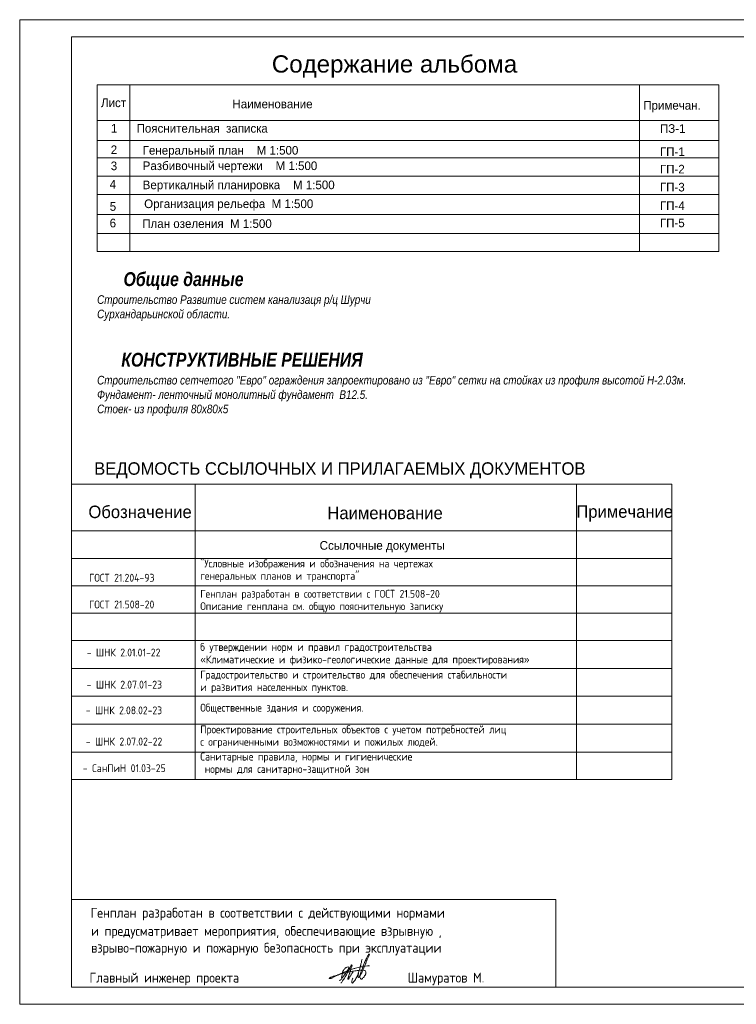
# Model space of a CAD drawing. Header units: millimetres. Extents: x 918404 to 1362154, y 4120617 to 4364104.
# Tile 330 of 649: x 922449 to 943206, y 4335586 to 4364104. Entities that reach past the tile are written whole.
import ezdxf

# ---------------------------------------------------------------- set-up
doc = ezdxf.new("R2010")
doc.units = ezdxf.units.MM
doc.header["$MEASUREMENT"] = 0
for name, color, linetype, lineweight in [('0_Ном._пера__170', 5, 'Continuous', 18), ('0_Ном._пера__5', 5, 'Continuous', 18), ('0_Ном._пера__7', 7, 'Continuous', 18), ('Text blocks_Ном._пера__1_Ном._пера__7', 7, 'Continuous', 18), ('text_Ном._пера__7', 7, 'Continuous', 18)]:
    doc.layers.add(name, color=color, linetype=linetype, lineweight=lineweight)
doc.layers.add('SHTAMP_Ном._пера__250', color=7, linetype='Continuous', lineweight=18, true_color=0x494949)
doc.styles.add('СГЕНЕРИР_СТИЛЬ_1', font='arial.ttf')
doc.styles.add('СГЕНЕРИР_СТИЛЬ_10', font='isocp.shx')
doc.styles.add('СГЕНЕРИР_СТИЛЬ_6', font='txt')
doc.styles.add('СГЕНЕРИР_СТИЛЬ_7', font='txt')
doc.styles.add('СГЕНЕРИР_СТИЛЬ_8', font='isocp.shx')
doc.styles.add('СГЕНЕРИР_СТИЛЬ_9', font='txt')

msp = doc.modelspace()

# ---------------------------------------------------------------- linework, layer by layer
at = {"layer": '0_Ном._пера__170', "linetype": 'Continuous'}
msp.add_line((932449.2, 4336830.3), (932518, 4336862.9), dxfattribs=at)
at = {"layer": '0_Ном._пера__5', "linetype": 'Continuous'}
for points, knots in [([(931789.7, 4336473.9), (931801.3, 4336473.9), (931812.3, 4336478.8), (931823.4, 4336482.7), (931836.2, 4336487.2), (931849.3, 4336490.4), (931862.4, 4336493.5), (931878.4, 4336497.2), (931894.4, 4336500.9), (931910.1, 4336505.8), (931923.9, 4336510.1), (931937.5, 4336515.3), (931951.8, 4336518.1), (931964.8, 4336520.5), (931978, 4336520.8), (931991.1, 4336522.7), (932001.1, 4336524.2), (932011.1, 4336526.6), (932021, 4336528.9), (932031, 4336531.2), (932041, 4336533.4), (932051, 4336535.6), (932073.1, 4336540.4), (932095.2, 4336545), (932117.6, 4336548.5), (932141.8, 4336552.2), (932166.3, 4336554.6), (932190.6, 4336557.9), (932213.4, 4336560.9), (932236, 4336564.7), (932258.8, 4336567.7), (932278, 4336570.2), (932297.2, 4336572.2), (932316.6, 4336572.3), (932333.3, 4336572.4), (932350.1, 4336571.1), (932366.8, 4336570.8), (932382, 4336570.5), (932397.1, 4336571.1), (932412.3, 4336570.3), (932421.9, 4336569.7), (932431.6, 4336568.6), (932440.7, 4336565.1), (932448.2, 4336562.2), (932455, 4336557.8), (932460.8, 4336552.2), (932467.1, 4336546.1), (932472.1, 4336538.7), (932475.3, 4336530.5), (932480.6, 4336517), (932480.9, 4336502.1), (932478.9, 4336487.6), (932477.3, 4336476.2), (932474.3, 4336465), (932469.6, 4336454.6), (932465.2, 4336444.9), (932459.5, 4336436), (932453.6, 4336427.2), (932449.5, 4336421.2), (932445.3, 4336415.2), (932441.2, 4336409.2), (932430.3, 4336393.4), (932419.6, 4336377.5), (932407, 4336363), (932398, 4336352.6), (932388.1, 4336343.1), (932378.1, 4336333.6), (932371.7, 4336327.5), (932365.2, 4336321.3), (932356.9, 4336318.1), (932351.5, 4336316), (932345.5, 4336315.4), (932339.8, 4336316.6), (932324.4, 4336319.7), (932315.3, 4336334.4), (932309.9, 4336349.6), (932305.2, 4336363), (932303.3, 4336377.2), (932303.2, 4336391.4), (932303.1, 4336420), (932310.1, 4336448.1), (932317.7, 4336475.7), (932320.2, 4336484.5), (932322.7, 4336493.3), (932325.5, 4336502), (932329.2, 4336513.9), (932333.3, 4336525.6), (932337.9, 4336537.1), (932346.2, 4336558.4), (932355.9, 4336579.1), (932365.8, 4336599.7), (932371.7, 4336612.1), (932377.6, 4336624.4), (932381.8, 4336637.4), (932384.9, 4336647), (932387, 4336657), (932389.5, 4336666.8), (932394.9, 4336687.8), (932401.8, 4336708.3), (932409.7, 4336728.4), (932419, 4336752.2), (932429.6, 4336775.4), (932440.7, 4336798.3), (932450.1, 4336817.6), (932459.9, 4336836.7), (932468.1, 4336856.6), (932475.6, 4336874.9), (932481.7, 4336893.7), (932490.3, 4336911.5), (932498.2, 4336927.6), (932507.9, 4336942.7), (932516.7, 4336958.4), (932523.2, 4336970.1), (932529.2, 4336982), (932535.8, 4336993.6), (932541.9, 4337004.4), (932548.3, 4337015.1), (932555, 4337025.6), (932558.8, 4337031.5), (932562.9, 4337037.4), (932569.4, 4337040), (932583.9, 4337045.9), (932582.4, 4337024.1), (932575.5, 4337004.9), (932570, 4336989.5), (932561.1, 4336975.6), (932553.4, 4336961.1), (932545.9, 4336947.1), (932539.5, 4336932.5), (932532.7, 4336918.1), (932521.3, 4336894), (932508.9, 4336870.3), (932499.6, 4336845.3), (932490.4, 4336820.6), (932484.4, 4336794.9), (932473.8, 4336770.8), (932469.2, 4336760.6), (932463.9, 4336750.7), (932459.3, 4336740.4), (932454.5, 4336729.8), (932450.6, 4336718.8), (932446.4, 4336707.9), (932427.3, 4336658.2), (932403.5, 4336610.5), (932384, 4336560.9), (932375.8, 4336540), (932368.3, 4336518.8), (932358.2, 4336498.7), (932349.6, 4336481.3), (932339, 4336465), (932328.5, 4336448.7), (932323.4, 4336440.7), (932318.2, 4336432.6), (932312.9, 4336424.7), (932306.7, 4336415.5), (932300.4, 4336406.4), (932294.5, 4336396.9), (932289.5, 4336388.8), (932284.9, 4336380.3), (932278, 4336373.7), (932273, 4336369), (932266.9, 4336365.4), (932260, 4336365.2), (932241.1, 4336364.4), (932248.5, 4336389.9), (932252.9, 4336412.1), (932259.1, 4336444.1), (932260.1, 4336476.8), (932266.2, 4336508.7), (932268.8, 4336522.1), (932272.2, 4336535.3), (932276.4, 4336548.2), (932281.5, 4336564.1), (932287.8, 4336579.6), (932292.2, 4336595.7), (932295.7, 4336608), (932298, 4336620.5), (932300.9, 4336633), (932305.2, 4336651.6), (932310.8, 4336669.9), (932316.5, 4336688.2), (932319.9, 4336699.5), (932323.4, 4336710.8), (932326, 4336722.3), (932328.9, 4336734.7), (932330.9, 4336747.3), (932334.2, 4336759.6), (932337.8, 4336772.7), (932343, 4336785.3), (932347, 4336798.2), (932350.7, 4336809.9), (932353.4, 4336821.8), (932354.3, 4336834), (932356.2, 4336861.2), (932348.9, 4336893.2), (932369.2, 4336893.2)], [0, 0, 0, 0, 1, 1, 1, 2, 2, 2, 3, 3, 3, 4, 4, 4, 5, 5, 5, 6, 6, 6, 7, 7, 7, 8, 8, 8, 9, 9, 9, 10, 10, 10, 11, 11, 11, 12, 12, 12, 13, 13, 13, 14, 14, 14, 15, 15, 15, 16, 16, 16, 17, 17, 17, 18, 18, 18, 19, 19, 19, 20, 20, 20, 21, 21, 21, 22, 22, 22, 23, 23, 23, 24, 24, 24, 25, 25, 25, 26, 26, 26, 27, 27, 27, 28, 28, 28, 29, 29, 29, 30, 30, 30, 31, 31, 31, 32, 32, 32, 33, 33, 33, 34, 34, 34, 35, 35, 35, 36, 36, 36, 37, 37, 37, 38, 38, 38, 39, 39, 39, 40, 40, 40, 41, 41, 41, 42, 42, 42, 43, 43, 43, 44, 44, 44, 45, 45, 45, 46, 46, 46, 47, 47, 47, 48, 48, 48, 49, 49, 49, 50, 50, 50, 51, 51, 51, 52, 52, 52, 53, 53, 53, 54, 54, 54, 55, 55, 55, 56, 56, 56, 57, 57, 57, 58, 58, 58, 59, 59, 59, 60, 60, 60, 61, 61, 61, 62, 62, 62, 63, 63, 63, 64, 64, 64, 65, 65, 65, 65]), ([(932565.1, 4336704.7), (932601, 4336704.7), (932564.3, 4336705.1), (932457.8, 4336692.6), (932433.7, 4336689.7), (932409.6, 4336686.6), (932385.7, 4336682.2), (932340.6, 4336674), (932296.6, 4336661.2), (932252.5, 4336648.7), (932226.7, 4336641.5), (932200.9, 4336634.3), (932174.7, 4336628.4), (932161.9, 4336625.5), (932149.1, 4336622.9), (932136.3, 4336619.8), (932095.8, 4336610.2), (932056.6, 4336596), (932017.3, 4336582.2), (931975.7, 4336567.6), (931934, 4336553.1), (931893.2, 4336536.3), (931855.5, 4336520.7), (931818.7, 4336503.1), (931781.2, 4336487.3), (931759.2, 4336478.1), (931737, 4336469.5), (931714.9, 4336460.5), (931698.5, 4336453.8), (931682.2, 4336447), (931666.2, 4336439.5), (931655.3, 4336434.4), (931644.6, 4336429.1), (931634.1, 4336423.2), (931610, 4336409.7), (931587.4, 4336393.6), (931562.3, 4336382.1), (931547.1, 4336375.1), (931531.1, 4336369.9), (931516.9, 4336361.1), (931508.4, 4336355.8), (931500.7, 4336349.3), (931492, 4336344.3), (931479.9, 4336337.4), (931466.2, 4336333.7), (931452.3, 4336331.9), (931445.8, 4336331.1), (931439.3, 4336330.6), (931432.8, 4336329.7), (931426.8, 4336328.9), (931420.6, 4336327.9), (931415.6, 4336331), (931405.4, 4336337.1), (931416.1, 4336349.5), (931428.9, 4336355.3), (931434.1, 4336357.6), (931439.7, 4336358.9), (931445.2, 4336360.7), (931451.7, 4336362.8), (931458, 4336365.7), (931464.3, 4336368.6), (931483.9, 4336377.8), (931503.3, 4336387.6), (931524.1, 4336394), (931531.9, 4336396.5), (931539.8, 4336398.4), (931547.7, 4336400.7), (931556.8, 4336403.4), (931565.7, 4336406.5), (931574.9, 4336408.6), (931582.5, 4336410.3), (931590.2, 4336411.2), (931597.7, 4336412.9), (931608, 4336415.2), (931622.4, 4336419.9), (931628.4, 4336419.9)], [0, 0, 0, 0, 1, 1, 1, 2, 2, 2, 3, 3, 3, 4, 4, 4, 5, 5, 5, 6, 6, 6, 7, 7, 7, 8, 8, 8, 9, 9, 9, 10, 10, 10, 11, 11, 11, 12, 12, 12, 13, 13, 13, 14, 14, 14, 15, 15, 15, 16, 16, 16, 17, 17, 17, 18, 18, 18, 19, 19, 19, 20, 20, 20, 21, 21, 21, 22, 22, 22, 23, 23, 23, 24, 24, 24, 25, 25, 25, 25]), ([(931704.2, 4336273), (931752, 4336273), (931775.9, 4336330.1), (931805.4, 4336374.1), (931824.1, 4336402), (931846.8, 4336427), (931868.1, 4336453), (931896.2, 4336487.2), (931922.8, 4336522.6), (931946.1, 4336560.3), (931957.8, 4336579.2), (931968.2, 4336598.8), (931976.3, 4336619.5), (931979.8, 4336628.5), (931983, 4336637.7), (931983.3, 4336647.3), (931983.4, 4336653.2), (931982.2, 4336659), (931978.6, 4336663.6), (931969.2, 4336675.8), (931951.2, 4336670.7), (931935.7, 4336666), (931925.4, 4336662.8), (931915.2, 4336659.3), (931906, 4336653.7), (931898.7, 4336649.2), (931892.1, 4336643.6), (931885.8, 4336637.7), (931875.9, 4336628.2), (931866.9, 4336617.9), (931857.5, 4336607.9), (931845.8, 4336595.5), (931833.4, 4336583.7), (931824, 4336569.4), (931812.8, 4336552.3), (931806.3, 4336532.6), (931799.8, 4336513.1), (931797.2, 4336505.6), (931794.8, 4336498), (931792.9, 4336490.3), (931789.3, 4336475.6), (931787.5, 4336460.5), (931786.5, 4336445.4), (931786, 4336439), (931785.8, 4336432.6), (931785.1, 4336426.2), (931781.1, 4336389.3), (931760.4, 4336352.1), (931785.1, 4336352.1)], [0, 0, 0, 0, 1, 1, 1, 2, 2, 2, 3, 3, 3, 4, 4, 4, 5, 5, 5, 6, 6, 6, 7, 7, 7, 8, 8, 8, 9, 9, 9, 10, 10, 10, 11, 11, 11, 12, 12, 12, 13, 13, 13, 14, 14, 14, 15, 15, 15, 16, 16, 16, 16]), ([(931751.5, 4336203.3), (931765.2, 4336203.3), (931774, 4336217.5), (931781.8, 4336230.1), (931789, 4336241.9), (931796.2, 4336253.6), (931803.4, 4336265.4), (931813.4, 4336281.9), (931823.2, 4336298.5), (931833.3, 4336314.9), (931846.5, 4336336.4), (931860.2, 4336357.6), (931873.6, 4336378.9), (931886.5, 4336399.3), (931899.1, 4336419.9), (931911.4, 4336440.6), (931919.3, 4336454), (931927, 4336467.5), (931934, 4336481.3), (931942.5, 4336498.2), (931949.9, 4336515.7), (931958.5, 4336532.5), (931967.7, 4336550.4), (931978.3, 4336567.4), (931988, 4336585), (931998.6, 4336604.3), (932008.2, 4336624.2), (932018, 4336644), (932023.2, 4336654.7), (932028.5, 4336665.3), (932034.6, 4336675.4), (932039.6, 4336683.6), (932045, 4336691.5), (932048.4, 4336700.4), (932052.2, 4336710.2), (932054, 4336721.7), (932063.5, 4336724.9), (932076.2, 4336729.2), (932077.5, 4336710.7), (932073.4, 4336695), (932071.4, 4336687.4), (932068, 4336680.2), (932065.1, 4336673), (932060, 4336660.6), (932055.9, 4336647.9), (932051.8, 4336635.2), (932044.7, 4336613.2), (932037.6, 4336591.3), (932031.7, 4336568.9), (932025.5, 4336545.4), (932020.6, 4336521.6), (932012.5, 4336498.7), (932009.7, 4336490.8), (932006.5, 4336483.1), (932003.7, 4336475.2), (931996.7, 4336455.6), (931992, 4336435.3), (931985, 4336415.7), (931982.3, 4336408.2), (931979.2, 4336400.8), (931976.7, 4336393.2), (931972.7, 4336381.3), (931970.2, 4336369.1), (931965.6, 4336357.5), (931963.4, 4336352), (931960.7, 4336346.7), (931958.6, 4336341.1), (931955.4, 4336332.8), (931953.8, 4336323.8), (931957.4, 4336315.8), (931965, 4336298.9), (931979.9, 4336320.2), (931991.3, 4336341.8), (931997.4, 4336353.4), (932002.7, 4336365.4), (932009.5, 4336376.6), (932017.2, 4336389.5), (932026.8, 4336401.2), (932035.2, 4336413.7), (932041.3, 4336422.6), (932046.7, 4336431.9), (932052.5, 4336441.1), (932059.7, 4336452.3), (932067.3, 4336463.3), (932073.5, 4336475.1), (932084.8, 4336496.8), (932093.6, 4336526.8), (932109, 4336526.8)], [0, 0, 0, 0, 1, 1, 1, 2, 2, 2, 3, 3, 3, 4, 4, 4, 5, 5, 5, 6, 6, 6, 7, 7, 7, 8, 8, 8, 9, 9, 9, 10, 10, 10, 11, 11, 11, 12, 12, 12, 13, 13, 13, 14, 14, 14, 15, 15, 15, 16, 16, 16, 17, 17, 17, 18, 18, 18, 19, 19, 19, 20, 20, 20, 21, 21, 21, 22, 22, 22, 23, 23, 23, 24, 24, 24, 25, 25, 25, 26, 26, 26, 27, 27, 27, 28, 28, 28, 29, 29, 29, 29]), ([(932085.9, 4336339.2), (932105.4, 4336339.2), (932085.3, 4336312.4), (932075, 4336281.7), (932070.4, 4336267.9), (932067.9, 4336253.5), (932066.7, 4336238.9), (932066.3, 4336233.1), (932065.9, 4336227.3), (932066.7, 4336221.5), (932067.6, 4336215.7), (932069.8, 4336210.1), (932073.8, 4336205.8), (932089, 4336189.5), (932106.9, 4336214.2), (932122.2, 4336235.1), (932132.6, 4336249.3), (932143.1, 4336263.5), (932153.2, 4336278), (932166.5, 4336297.1), (932179.4, 4336316.6), (932189.7, 4336337.4), (932197.3, 4336352.8), (932203.2, 4336368.8), (932210.9, 4336384.1), (932219.1, 4336400.5), (932229.1, 4336415.9), (932236.5, 4336432.7), (932241.9, 4336445.1), (932245.9, 4336458), (932249, 4336471.2), (932251.6, 4336482.4), (932254.1, 4336495.7), (932263.7, 4336495.7)], [0, 0, 0, 0, 1, 1, 1, 2, 2, 2, 3, 3, 3, 4, 4, 4, 5, 5, 5, 6, 6, 6, 7, 7, 7, 8, 8, 8, 9, 9, 9, 10, 10, 10, 11, 11, 11, 11])]:
    msp.add_open_spline(points, degree=3, knots=knots, dxfattribs=at)
msp.add_open_spline([(931628.5, 4336419.8), (931685.1, 4336419.8), (931733, 4336473.9), (931789.7, 4336473.9)], degree=3, dxfattribs=at)
at = {"layer": '0_Ном._пера__7', "linetype": 'Continuous'}
for p, q in [((922449.1, 4364103.5), (922449.1, 4335585.5)), ((962710.1, 4364103.5), (922449.1, 4364103.5)), ((923949.1, 4363603.5), (923949.1, 4336085.5)), ((962210.1, 4363603.5), (923949.1, 4363603.5)), ((924691.8, 4362213), (924691.8, 4357391.8)), ((924691.8, 4362213), (942701.9, 4362213)), ((925641.6, 4357391.8), (925641.6, 4362213)), ((940406.7, 4357391.8), (940406.7, 4362213)), ((942701.9, 4357391.8), (942701.9, 4362213)), ((924689.2, 4361185.3), (942701.9, 4361185.3)), ((924706.1, 4360604), (942701.9, 4360604)), ((924689.2, 4360100), (942701.9, 4360100)), ((924689.2, 4359570.2), (942701.9, 4359570.2)), ((924689.2, 4359040.5), (942701.9, 4359040.5)), ((924689.2, 4358461.1), (942701.9, 4358461.1)), ((924689.2, 4357908.7), (942701.9, 4357908.7)), ((924689.2, 4357391.8), (942701.9, 4357391.8)), ((923949.1, 4338625.9), (937979.2, 4338625.9)), ((937979.2, 4338625.9), (937979.2, 4336085.5)), ((923949.1, 4336085.5), (962210.1, 4336085.5)), ((922449.1, 4335585.5), (962710.1, 4335585.5))]:
    msp.add_line(p, q, dxfattribs=at)
at = {"layer": 'SHTAMP_Ном._пера__250', "linetype": 'Continuous'}
for p, q in [((923949.1, 4350646.8), (941335.3, 4350646.8)), ((927529.7, 4350646.8), (927529.7, 4342094.3)), ((938581.1, 4350646.8), (938581.1, 4342094.3)), ((941335.3, 4350646.8), (941335.3, 4349296.8)), ((923949.1, 4349296.8), (941335.3, 4349296.8)), ((941335.3, 4349296.8), (941335.3, 4342094.3)), ((923949.1, 4348502.2), (941335.3, 4348502.2)), ((923949.1, 4347707.7), (941335.3, 4347707.7)), ((923949.1, 4346913.2), (941335.3, 4346913.2)), ((923949.1, 4346118.7), (941335.3, 4346118.7)), ((923949.1, 4345306.9), (941335.3, 4345306.9)), ((923949.1, 4344512.4), (941335.3, 4344512.4)), ((923949.1, 4343700.6), (941335.3, 4343700.6)), ((923949.1, 4342888.8), (941335.3, 4342888.8)), ((923949.1, 4342094.3), (941335.3, 4342094.3))]:
    msp.add_line(p, q, dxfattribs=at)

# ---------------------------------------------------------------- texts
at = {"layer": '0_Ном._пера__7', "linetype": 'Continuous', "insert": (929751.6, 4362420.9), "char_height": 500, "attachment_point": 7, "style": 'СГЕНЕРИР_СТИЛЬ_1'}
msp.add_mtext('{Содержание альбома}', dxfattribs=at)
at = {"layer": 'Text blocks_Ном._пера__1_Ном._пера__7', "linetype": 'Continuous'}
for s, insert, char_height, attachment_point, style in [('{Лист}', (924803.7, 4361821.5), 250, 1, 'СГЕНЕРИР_СТИЛЬ_7'), ('{Наименование }', (928611.2, 4361787.8), 250, 1, 'СГЕНЕРИР_СТИЛЬ_7'), ('{Примечан.}', (940510, 4361748.3), 250, 1, 'СГЕНЕРИР_СТИЛЬ_7'), ('{1      Пояснительная  записка }', (925092.2, 4361081.7), 250, 1, 'СГЕНЕРИР_СТИЛЬ_7'), ('{ПЗ-1}', (940993.2, 4361076.3), 250, 1, 'СГЕНЕРИР_СТИЛЬ_7'), ('{2}', (925086.4, 4360461.3), 250, 1, 'СГЕНЕРИР_СТИЛЬ_7'), ('{Генеральный план    М 1:500}', (926011.5, 4360445.7), 250, 1, 'СГЕНЕРИР_СТИЛЬ_7'), ('{ГП-1}', (940993.7, 4360403.3), 250, 1, 'СГЕНЕРИР_СТИЛЬ_7'), ('{3}', (925086.4, 4359994.7), 250, 1, 'СГЕНЕРИР_СТИЛЬ_7'), ('{Разбивочный чертежи    М 1:500}', (926011.5, 4359997.9), 250, 1, 'СГЕНЕРИР_СТИЛЬ_7'), ('{ГП-2}', (940993.7, 4359899.3), 250, 1, 'СГЕНЕРИР_СТИЛЬ_7'), ('{4}', (925055.3, 4359461.8), 250, 1, 'СГЕНЕРИР_СТИЛЬ_7'), ('{Вертикалный планировка    М 1:500}', (926011.5, 4359443.8), 250, 1, 'СГЕНЕРИР_СТИЛЬ_7'), ('{ГП-3}', (940993.7, 4359378.6), 250, 1, 'СГЕНЕРИР_СТИЛЬ_7'), ('{5}', (925057, 4358818.6), 250, 1, 'СГЕНЕРИР_СТИЛЬ_7'), ('{      Организация рельефа  М 1:500}', (925497.3, 4358896.9), 250, 1, 'СГЕНЕРИР_СТИЛЬ_7'), ('{ГП-4}', (940993.7, 4358839.9), 250, 1, 'СГЕНЕРИР_СТИЛЬ_7'), ('{6}', (925055.3, 4358339.2), 250, 1, 'СГЕНЕРИР_СТИЛЬ_7'), ('{План озеления  М 1:500}', (925999.3, 4358322), 250, 1, 'СГЕНЕРИР_СТИЛЬ_7'), ('{ГП-5}', (940993.7, 4358343.4), 250, 1, 'СГЕНЕРИР_СТИЛЬ_7'), ('{ВЕДОМОСТЬ ССЫЛОЧНЫХ И ПРИЛАГАЕМЫХ ДОКУМЕНТОВ}', (931721.5, 4351283.9), 360, 2, 'СГЕНЕРИР_СТИЛЬ_9'), ('{Обозначение}', (924439.1, 4350028.7), 360, 1, 'СГЕНЕРИР_СТИЛЬ_9'), ('{Наименование}', (933032.4, 4349996.8), 360, 2, 'СГЕНЕРИР_СТИЛЬ_9'), ('{Примечание}', (939972.8, 4350037.3), 360, 2, 'СГЕНЕРИР_СТИЛЬ_9'), ('{Ссылочные документы}', (932949.1, 4349003.3), 252, 2, 'СГЕНЕРИР_СТИЛЬ_9')]:
    msp.add_mtext(s, dxfattribs=dict(at, insert=insert, char_height=char_height, attachment_point=attachment_point, style=style))
at = {"layer": 'Text blocks_Ном._пера__1_Ном._пера__7', "linetype": 'Continuous', "insert": (924691.8, 4356788.6), "char_height": 400, "width": 18709.361, "attachment_point": 1, "style": 'СГЕНЕРИР_СТИЛЬ_6'}
msp.add_mtext('\\A1;{\\fArial Narrow Кириллический|b1|i1|c0|p34;      Общие данные\\P\\fArial Narrow Кириллический|b0|i1|c0|p34;\\H0.625000x;Строительство Развитие систем канализаця р/ц Шурчи\\PСурхандарьинской области.\\P\\P                                                                   ^I         \\P    \\fArial Narrow Кириллический|b1|i1|c0|p34;\\H1.600000x;   КОНСТРУКТИВНЫЕ РЕШЕНИЯ\\fArial Narrow Кириллический|b0|i1|c0|p34;\\H0.625000x;^I\\PСтроительство сетчетого "Евро" ограждения запроектировано из "Евро" сетки на стойках из профиля высотой Н-2.03м.\\PФундамент- ленточный монолитный фундамент  В12.5.\\PСтоек- из профиля 80х80х5 \\P\\P}', dxfattribs=at)
at = {"layer": 'text_Ном._пера__7', "linetype": 'Continuous', "char_height": 227.812, "attachment_point": 7, "line_spacing_factor": 0.945656, "style": 'СГЕНЕРИР_СТИЛЬ_10'}
for s, insert in [('{"Условные изображения и обозначения на чертежах \\Pгенеральных планов и транспорта"}', (927679.9, 4347819.1)), ('{Генплан разработан в соответствии с ГОСТ 21.508-20\\PОписание генплана см. общую пояснительную записку}', (927679.9, 4346940.5)), ('{б утверждении норм и правил градостроительства \\P«Климатические и физико-геологические данные для проектирования»}', (927679.9, 4345399.6)), ('{Градостроительство и строительство для обеспечения стабильности \\Pи развития населенных пунктов.}', (927679.9, 4344597.8)), ('{Проектирование строительных объектов с учетом потребностей лиц \\Pс ограниченными возможностями и пожилых людей.}', (927679.9, 4343013.3)), ('{Санитарные правила, нормы и гигиенические\\P нормы для санитарно-защитной зон}', (927679.9, 4342224.9))]:
    msp.add_mtext(s, dxfattribs=dict(at, insert=insert))
at = {"layer": 'text_Ном._пера__7', "linetype": 'Continuous', "char_height": 227.812, "width": 2798.637, "attachment_point": 7, "line_spacing_factor": 0.528536, "style": 'СГЕНЕРИР_СТИЛЬ_10'}
for s, insert in [('{                                                 \\PГОСТ 21.204-93 }', (924458.8, 4347826.5)), ('{                                                 \\PГОСТ 21.508-20}', (924458.8, 4347052.5))]:
    msp.add_mtext(s, dxfattribs=dict(at, insert=insert))
at = {"layer": 'text_Ном._пера__7', "linetype": 'Continuous', "attachment_point": 7}
for s, insert, char_height, style in [('{- ШНК 2.01.01-22}', (924388.2, 4345659.9), 227.812, 'СГЕНЕРИР_СТИЛЬ_10'), ('{- ШНК 2.07.01-23}', (924388.2, 4344729.6), 227.812, 'СГЕНЕРИР_СТИЛЬ_10'), ('{- \\H0.990756x;ШНК 2.08.02-23}', (924361.6, 4343986.2), 227.812, 'СГЕНЕРИР_СТИЛЬ_10'), ('{Общественные здания и сооружения.}', (927679.9, 4344000.8), 227.812, 'СГЕНЕРИР_СТИЛЬ_10'), ('{- \\H1.009330x;ШНК 2.07.02-22}', (924366.1, 4343080.6), 225.707, 'СГЕНЕРИР_СТИЛЬ_10'), ('{- СанПиН 01.03-25}', (924276.8, 4342309.6), 227.812, 'СГЕНЕРИР_СТИЛЬ_10'), ('{Генплан разработан в соответствии с действующими нормами }', (924505, 4338017.2), 284.766, 'СГЕНЕРИР_СТИЛЬ_8'), ('{и предусматривает мероприятия, обеспечивающие взрывную ,  }', (924514.6, 4337490.7), 284.766, 'СГЕНЕРИР_СТИЛЬ_8'), ('{взрыво-пожарную и пожарную безопасность при эксплуатации }', (924518.1, 4337001.9), 284.766, 'СГЕНЕРИР_СТИЛЬ_8'), ('{Главный инженер проекта                              Шамуратов М.}', (924471, 4336137.7), 284.766, 'СГЕНЕРИР_СТИЛЬ_8')]:
    msp.add_mtext(s, dxfattribs=dict(at, insert=insert, char_height=char_height, style=style))

doc.saveas('drawing.dxf')
